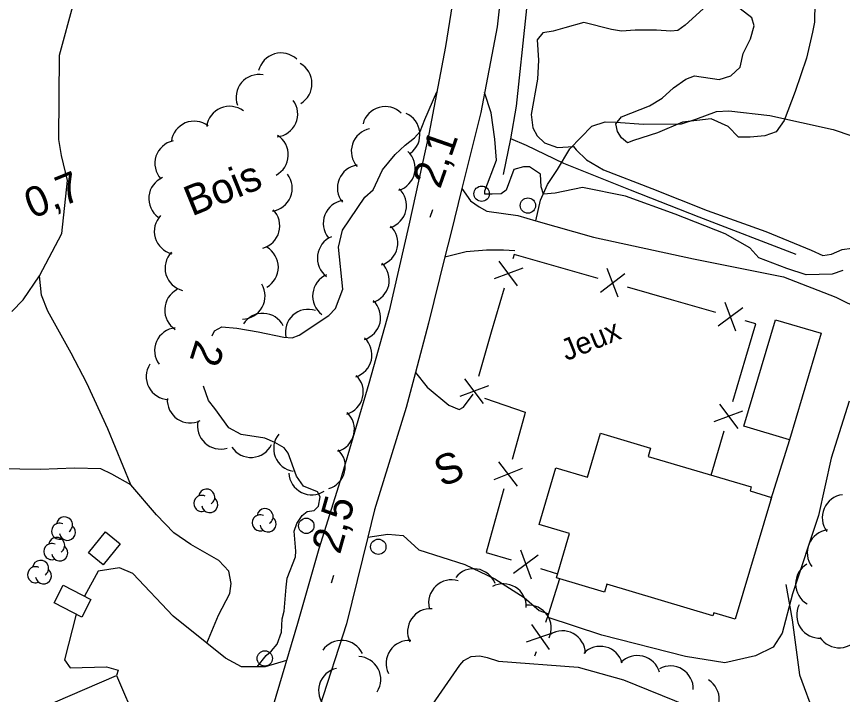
# Model space of a CAD drawing. Extents: x 362852 to 366875, y 5563573 to 5566479.
# Drawn here: x 363544.5 to 363652.3, y 5564486 to 5564574.5 of the extents above; entities that cross this region are included whole.
import ezdxf

# ---------------------------------------------------------------- set-up
doc = ezdxf.new("R2010")
doc.units = 0
for name, color, linetype in [('Niveau 19', 7, 'Continuous'), ('Niveau 2', 7, 'Continuous'), ('Niveau 21', 7, 'Continuous'), ('Niveau 22', 7, 'Continuous'), ('Niveau 3', 7, 'Continuous'), ('Niveau 31', 7, 'Continuous'), ('Niveau 36', 7, 'Continuous'), ('Niveau 37', 7, 'Continuous'), ('Niveau 4', 7, 'Continuous'), ('Niveau 44', 7, 'Continuous'), ('Niveau 52', 7, 'Continuous'), ('Niveau 56', 7, 'Continuous')]:
    doc.layers.add(name, color=color, linetype=linetype)

msp = doc.modelspace()

# ---------------------------------------------------------------- linework, layer by layer
at = {"layer": 'Niveau 19'}
msp.add_line((363645.42, 5564519.26), (363642.92, 5564511.37), dxfattribs=at)
for points in [[(363602.63, 5564552.05), (363603.76, 5564550.47), (363604.9, 5564549.7), (363605.89, 5564549.11), (363609.92, 5564548.55), (363612.27, 5564547.87), (363619.83, 5564545.7), (363632.87, 5564542.91), (363644.61, 5564540.56), (363651.46, 5564537.87), (363654.69, 5564536.28)], [(363600.42, 5564543.15), (363603.2, 5564543.85), (363605.86, 5564544.08), (363608.08, 5564544.08), (363609.52, 5564544)], [(363653.17, 5564524.31), (363650.84, 5564516.88), (363649.18, 5564509.41), (363645.79, 5564499.17), (363644.44, 5564494.02), (363643.28, 5564492.19), (363640.96, 5564491.07), (363636.96, 5564490.14), (363631.82, 5564490.97), (363620.88, 5564493.77), (363613.77, 5564496.12)], [(363579.73, 5564490.46), (363576.93, 5564489.62), (363573.85, 5564489.63), (363571.78, 5564490.76), (363569.32, 5564492.73), (363564.94, 5564496.23), (363559.67, 5564501.84), (363557.93, 5564502.56), (363555.15, 5564502.14), (363553.37, 5564498.84)], [(363552.27, 5564496.5), (363550.74, 5564490.57), (363551.5, 5564489.51), (363556.22, 5564489.62), (363557.74, 5564489.2), (363557.52, 5564488.5)]]:
    msp.add_lwpolyline(points, dxfattribs=at)
at = {"layer": 'Niveau 2'}
for points in [[(363648.69, 5564576.37), (363648.65, 5564573.78), (363648.39, 5564572.48), (363647.62, 5564569.08), (363646.12, 5564564.75), (363644.7, 5564560.96), (363643.64, 5564559.45), (363642.16, 5564558.95), (363640.28, 5564558.79), (363638.73, 5564558.77), (363637.4, 5564560.15), (363635.16, 5564561.15), (363631.45, 5564560.73), (363628.15, 5564559.34), (363625.05, 5564558.35), (363624.26, 5564558.02), (363623.47, 5564558.69), (363622.93, 5564559.53), (363622.71, 5564560.5), (363623.45, 5564561.44), (363627.11, 5564562.85), (363628.76, 5564563.86), (363630.25, 5564565.23), (363631.85, 5564566.35), (363632.99, 5564566.76), (363636.2, 5564566.29), (363637.75, 5564566.76), (363638.97, 5564567.89), (363639.35, 5564569.68), (363640.3, 5564571.59), (363640.77, 5564573.29), (363640.46, 5564574.35), (363638.41, 5564575.94)], [(363634.14, 5564575.52), (363631.77, 5564573.4), (363630.82, 5564572.68), (363629.91, 5564572.61), (363628.03, 5564572.76), (363625.23, 5564572.72), (363623.46, 5564572.6), (363622.18, 5564572.81), (363618.53, 5564573.73), (363616.06, 5564573.06), (363614.55, 5564572.62), (363613.21, 5564572.37), (363612.46, 5564571.49), (363612.64, 5564568.81), (363612.48, 5564566.36), (363611.66, 5564561.75), (363611.9, 5564559.97), (363612.46, 5564558.95), (363613.41, 5564558.03), (363615.1, 5564557.43), (363617.18, 5564557.55), (363617.54, 5564557.14), (363618.91, 5564555.83), (363621.1, 5564554.49), (363627.44, 5564552.08), (363634.66, 5564549.22), (363642.32, 5564546.48), (363648.24, 5564544.02), (363649.73, 5564543.33), (363650.9, 5564543.51), (363652.29, 5564544.09)], [(363570.03, 5564532.82), (363570.03, 5564532.85), (363570.33, 5564533.48), (363571.29, 5564534.01), (363573.25, 5564533.83), (363576.02, 5564533.36), (363579.39, 5564532.65), (363580.47, 5564532.6), (363581.4, 5564532.93), (363585.27, 5564535.5), (363586.14, 5564536.42), (363586.61, 5564537.69), (363587.08, 5564538.95), (363586.53, 5564544.43), (363587.04, 5564546.65), (363589.94, 5564550.94), (363591.04, 5564551.9), (363592.27, 5564554.49), (363593.93, 5564556.5), (363595.23, 5564557.74), (363596.46, 5564558.69), (363597.19, 5564559.5), (363597.78, 5564561.06), (363599.36, 5564564.68)], [(363652.37, 5564541.36), (363650.99, 5564540.91), (363647.59, 5564540.8), (363645.06, 5564541.61), (363641.39, 5564543.02), (363640.21, 5564544.34), (363637.02, 5564546.14), (363630.48, 5564548.72), (363623.98, 5564551.07), (363618.36, 5564552.22), (363614.79, 5564551.47), (363613.28, 5564551.33), (363613, 5564552.29), (363612.88, 5564553.93), (363611.46, 5564554.9), (363610.66, 5564554.88), (363609.42, 5564554.54), (363608.42, 5564551.86), (363607.74, 5564551.39), (363606.57, 5564551.34), (363605.64, 5564551.32), (363605.64, 5564551.76), (363607.15, 5564555.78), (363606.94, 5564558.51), (363606.44, 5564561.94), (363605.6, 5564564.62)], [(363652.29, 5564544.09), (363653.52, 5564544.29)], [(363575.9, 5564489.62), (363577.09, 5564491.12), (363577.78, 5564491.72), (363578.53, 5564492.6), (363579.07, 5564494.15), (363579.16, 5564495.88), (363579.41, 5564496.92), (363579.67, 5564500.04), (363579.8, 5564501.22), (363580.89, 5564504), (363580.96, 5564504.72), (363580.75, 5564507.33), (363581.07, 5564508.34), (363581.76, 5564509.38), (363582.42, 5564509.91), (363583.36, 5564510.06), (363583.89, 5564510.59), (363584.12, 5564511.82), (363583.78, 5564512.49), (363581.97, 5564513.23), (363581.04, 5564514.54), (363579.97, 5564517.53), (363579.42, 5564518.24), (363578.2, 5564518.92), (363576.89, 5564519.5), (363573.81, 5564519.96), (363572.19, 5564520.85), (363570.38, 5564523.35), (363569.57, 5564524.39), (363568.88, 5564526.28)], [(363593.5, 5564453.65), (363596.22, 5564458.49), (363596.82, 5564460.8), (363597.33, 5564465.53), (363596.99, 5564466.94), (363596.2, 5564468.37), (363595.2, 5564470.01), (363594.48, 5564471.71), (363594.13, 5564473.76), (363594.34, 5564475.47), (363594.77, 5564477.15), (363596.97, 5564481.58), (363598.06, 5564483.61), (363602.38, 5564489.87), (363602.88, 5564490.45), (363603.85, 5564490.98), (363604.99, 5564491.09), (363605.91, 5564490.85), (363607.43, 5564490.36), (363617.82, 5564489.59), (363623.71, 5564487.94), (363632, 5564484.59), (363636.24, 5564482.99)]]:
    msp.add_lwpolyline(points, dxfattribs=at)
at = {"layer": 'Niveau 21'}
for points in [[(363608.72, 5564586.66), (363607.24, 5564573.19), (363605.1, 5564562.01), (363602.63, 5564552.05), (363601.18, 5564546.19), (363600.42, 5564543.15), (363598.26, 5564534.5), (363596.56, 5564528.05), (363595.36, 5564523.5), (363591.23, 5564510.12), (363590.36, 5564506.55), (363587.58, 5564495.23), (363584.03, 5564484.35), (363580.8, 5564474.98), (363580.45, 5564473.96), (363577.89, 5564464.65), (363575.04, 5564455.35), (363572.59, 5564446.77), (363569.61, 5564437.08), (363567.7, 5564430.55), (363567.57, 5564430.1), (363564.97, 5564422.33)], [(363602.17, 5564581.28), (363600.47, 5564570.6), (363598.32, 5564559.16), (363595.71, 5564547.28), (363593.13, 5564536.11), (363590.49, 5564526.6), (363586.74, 5564513.93), (363583.96, 5564505.05), (363581.16, 5564495.29), (363577.99, 5564484.57), (363576.41, 5564479.75), (363575.27, 5564476.3), (363573.59, 5564470.75), (363572.82, 5564468.22), (363570.2, 5564460.02), (363569.88, 5564459), (363568.3, 5564453.86), (363565.64, 5564445.05), (363564.24, 5564438.77), (363562.89, 5564434.15), (363562.03, 5564431.67), (363560.11, 5564426.13), (363558.38, 5564420.95)]]:
    msp.add_lwpolyline(points, dxfattribs=at)
at = {"layer": 'Niveau 22'}
for points in [[(363543.86, 5564536.02), (363545.36, 5564537.53), (363547.49, 5564540.68), (363550.42, 5564546.18), (363551.13, 5564553.13), (363550.36, 5564556.39), (363550.03, 5564558.45), (363550.11, 5564569.46), (363551.99, 5564576.34), (363556.25, 5564584.72), (363560.99, 5564592.42), (363565.15, 5564597.05)], [(363612.27, 5564547.87), (363612.91, 5564550.56), (363613.8, 5564552.61), (363615.11, 5564554.55), (363616.73, 5564557.24), (363619.59, 5564560.19), (363621.32, 5564560.79), (363622.71, 5564560.75), (363626.36, 5564560.47), (363631.29, 5564560.53), (363633.17, 5564561.13), (363635.87, 5564562.14), (363637.5, 5564562.2), (363642.84, 5564561.62), (363651.12, 5564559.77), (363660.86, 5564556.47), (363670.25, 5564553.52), (363671.96, 5564553.61), (363674.37, 5564554.29)], [(363569.32, 5564492.73), (363570.84, 5564496.38), (363572.33, 5564499.2), (363572.5, 5564500.52), (363572.2, 5564502.13), (363570.89, 5564503.53), (363567.23, 5564505.62), (363565.02, 5564507.14), (363562.78, 5564509.47), (363559.42, 5564513.39), (363556.4, 5564520.71), (363553.68, 5564526.66), (363551.61, 5564530.56), (363548.58, 5564536.06), (363547.73, 5564538.15), (363547.49, 5564540.68)], [(363559.42, 5564513.39), (363556.92, 5564514.78), (363555.49, 5564515.5), (363552.07, 5564515.57), (363547.6, 5564515.39), (363542.16, 5564515.48), (363540.17, 5564515.15)], [(363644.94, 5564500.39), (363645.75, 5564495.78), (363646.72, 5564488.61), (363648.66, 5564483.3), (363650.56, 5564480.72), (363654.36, 5564477.42)]]:
    msp.add_lwpolyline(points, dxfattribs=at)
at = {"layer": 'Niveau 3'}
for p, q in [((363598.49, 5564548.35), (363598.84, 5564549.34)), ((363585.62, 5564500.61), (363585.9, 5564501.61))]:
    msp.add_line(p, q, dxfattribs=at)
at = {"layer": 'Niveau 31'}
for points in [[(363649.55, 5564533.17), (363645.42, 5564519.26), (363639.42, 5564521.04), (363643.55, 5564534.95), (363649.55, 5564533.17)], [(363640.4, 5564513.12), (363640.25, 5564512.59), (363643.03, 5564511.76), (363638.32, 5564495.86), (363635.5, 5564496.7), (363635.39, 5564496.31), (363621.55, 5564500.42), (363621.24, 5564499.38), (363614.97, 5564501.24), (363616.69, 5564507.03), (363612.7, 5564508.21), (363614.9, 5564515.62), (363619.02, 5564514.4), (363620.72, 5564520.13), (363627.25, 5564518.19), (363626.93, 5564517.11), (363640.4, 5564513.12)], [(363558.03, 5564505.67), (363555.79, 5564502.93), (363553.87, 5564504.51), (363556.11, 5564507.24), (363558.03, 5564505.67)], [(363550.56, 5564500.28), (363554.17, 5564498.43), (363553, 5564496.13), (363549.39, 5564497.97), (363550.56, 5564500.28)], [(363560.21, 5564482.32), (363550.03, 5564477.9), (363547.35, 5564484.09), (363557.52, 5564488.5), (363560.21, 5564482.32)]]:
    msp.add_lwpolyline(points, dxfattribs=at)
at = {"layer": 'Niveau 36'}
for centre in [(363605.21, 5564551.39), (363611.25, 5564549.85), (363582.32, 5564508.04), (363591.72, 5564505.3), (363576.9, 5564490.73)]:
    msp.add_circle(centre, 1, dxfattribs=at)
at = {"layer": 'Niveau 37'}
for p, q in [((363609.91, 5564539.38), (363607.51, 5564542.58)), ((363610.58, 5564541.68), (363606.84, 5564540.28)), ((363620.4, 5564540.32), (363614.63, 5564541.98)), ((363623.03, 5564537.9), (363621.61, 5564541.64)), ((363620.73, 5564538.56), (363623.92, 5564540.97)), ((363608.15, 5564539.06), (363606.47, 5564533.3)), ((363630.01, 5564537.55), (363624.24, 5564539.21)), ((363635.77, 5564535.89), (363630.01, 5564537.55)), ((363638.41, 5564533.47), (363636.99, 5564537.21)), ((363636.1, 5564534.14), (363639.3, 5564536.55)), ((363606.47, 5564533.3), (363604.79, 5564527.54)), ((363638.01, 5564524.26), (363639.71, 5564530.02)), ((363605.43, 5564524.02), (363603.03, 5564527.22)), ((363606.1, 5564526.32), (363602.35, 5564524.92)), ((363635.57, 5564521.64), (363639.32, 5564523.04)), ((363636.25, 5564523.94), (363638.64, 5564520.73)), ((363610.81, 5564522.49), (363609.2, 5564516.71)), ((363635.18, 5564514.67), (363636.88, 5564520.42)), ((363610.52, 5564515.52), (363606.79, 5564514.06)), ((363609.87, 5564513.21), (363607.44, 5564516.38)), ((363608.12, 5564512.86), (363606.51, 5564507.08)), ((363610.28, 5564504.9), (363611.66, 5564501.14)), ((363612.58, 5564504.21), (363609.36, 5564501.83)), ((363612.89, 5564502.45), (363615.13, 5564501.78)), ((363614.08, 5564491.88), (363611.77, 5564495.14)), ((363614.82, 5564494.16), (363611.04, 5564492.86)), ((363612.32, 5564491.6), (363612.13, 5564491.02))]:
    msp.add_line(p, q, dxfattribs=at)
for points in [[(363614.63, 5564541.98), (363609.44, 5564543.47), (363609.27, 5564542.9)], [(363639.71, 5564530.02), (363641, 5564534.39), (363639.62, 5564534.79)], [(363605.6, 5564524.69), (363610.91, 5564522.86), (363610.81, 5564522.49)], [(363606.51, 5564507.08), (363605.81, 5564504.57), (363609.06, 5564503.6)], [(363615.38, 5564501.12), (363613.92, 5564496.57), (363613.55, 5564495.41)]]:
    msp.add_lwpolyline(points, dxfattribs=at)
at = {"layer": 'Niveau 4'}
msp.add_line((363608.07, 5564553.91), (363609, 5564558.56), dxfattribs=at)
msp.add_lwpolyline([(363646.29, 5564543.44), (363633.59, 5564548.32), (363624.65, 5564551.84), (363615.95, 5564555.34), (363611.08, 5564557.68), (363609, 5564558.56), (363609.76, 5564562.83), (363611.03, 5564574.72), (363612.43, 5564588.17), (363612.79, 5564595.87), (363612.83, 5564596.74), (363613.68, 5564606.45)], dxfattribs=at)
at = {"layer": 'Niveau 44'}
for centre, radius, start, end in [((363579.01, 5564566.76), 3, 46.6458, 166.6238), ((363580.06, 5564565.75), 3, 300.9404, 60.9184), ((363576.14, 5564563.95), 3, 79.7423, 199.7203), ((363572.29, 5564559.8), 3, 52.8219, 172.7999), ((363578.2, 5564561.8), 3, 276.1925, 36.1704), ((363592.63, 5564559.77), 3, 45.7774, 165.7553), ((363594.15, 5564559.11), 3, 306.5806, 66.5585), ((363567.68, 5564557.86), 3, 52.8219, 172.7999), ((363591.19, 5564556.92), 3, 101.5507, 221.5287), ((363576.97, 5564556.47), 3, 297.709, 57.6869), ((363565.55, 5564555.35), 3, 102.1385, 222.1165), ((363593.53, 5564554.72), 3, 286.9933, 46.9712), ((363589.38, 5564552.16), 3, 98.2867, 218.2647), ((363564.75, 5564550.75), 3, 113.9585, 233.9365), ((363577.48, 5564552.09), 3, 277.7723, 37.7503), ((363592.4, 5564549.85), 3, 286.9933, 46.9712), ((363587.53, 5564547.52), 3, 98.2867, 218.2647), ((363575.86, 5564547.18), 3, 284.7514, 44.7293), ((363565.47, 5564546.48), 3, 136.3183, 256.2962), ((363591.27, 5564544.98), 3, 286.9933, 46.9712), ((363586.76, 5564542.99), 3, 112.9037, 232.8817), ((363566.88, 5564541.68), 3, 136.3183, 256.2962), ((363575.67, 5564541.8), 3, 300.0213, 59.9993), ((363590.15, 5564540.1), 3, 286.9963, 46.9743), ((363586.14, 5564538.03), 3, 112.9037, 232.8817), ((363573.93, 5564538.03), 3, 270.9777, 30.9557), ((363566.83, 5564536.21), 3, 117.4489, 237.4269), ((363589.02, 5564535.23), 3, 286.9963, 46.9743), ((363582.58, 5564533.3), 3, 72.1105, 192.0884), ((363576.64, 5564532.78), 3, 27.1589, 147.1369), ((363565.51, 5564530.9), 3, 96.2503, 216.2282), ((363587.89, 5564530.36), 3, 286.9963, 46.9743), ((363564.42, 5564527.51), 3, 147.2421, 267.2201), ((363586.76, 5564525.51), 3, 286.4638, 46.4418), ((363567.17, 5564524.47), 3, 175.9725, 295.9505), ((363585.59, 5564520.65), 3, 286.4638, 46.4418), ((363571.12, 5564521.06), 3, 166.8001, 286.7781), ((363581.06, 5564518.14), 3, 141.1401, 261.118), ((363575.09, 5564519.97), 3, 213.8452, 333.8231), ((363584.41, 5564515.79), 3, 286.4638, 46.4418), ((363583.03, 5564515.08), 3, 183.1613, 303.1393), ((363569.32, 5564511.79), 1.05, 304.3592, 171.8163), ((363652.67, 5564509.12), 3, 96.9164, 216.8943), ((363568.68, 5564510.97), 1.05, 66.2054, 291.894), ((363569.71, 5564510.82), 1.05, 189.0269, 51.7112), ((363576.94, 5564509.25), 1.05, 304.3592, 171.8163), ((363550.75, 5564508.16), 1.05, 304.3592, 171.8163), ((363576.3, 5564508.43), 1.05, 66.2054, 291.894), ((363577.33, 5564508.28), 1.05, 189.0269, 51.7112), ((363550.11, 5564507.34), 1.05, 66.2054, 291.894), ((363551.14, 5564507.19), 1.05, 189.0269, 51.7112), ((363650.71, 5564504.52), 3, 96.9164, 216.8943), ((363549.1, 5564504.67), 1.05, 66.2054, 291.894), ((363549.73, 5564505.49), 1.05, 304.3592, 171.8163), ((363550.13, 5564504.52), 1.05, 189.0269, 51.7112), ((363547.62, 5564502.48), 1.05, 304.3592, 171.8163), ((363546.98, 5564501.66), 1.05, 66.2054, 291.894), ((363604.17, 5564499.44), 3, 21.3451, 141.323), ((363649.19, 5564500.45), 3, 120.2447, 240.2227), ((363548.01, 5564501.51), 1.05, 189.0269, 51.7112), ((363601.29, 5564498), 3, 73.3152, 193.2931), ((363608.04, 5564497.48), 3, 358.48, 118.458), ((363598.54, 5564494.23), 3, 85.9978, 205.9758), ((363611.3, 5564494.69), 3, 335.0134, 94.9913), ((363649.34, 5564496.38), 3, 153.3104, 273.2883), ((363615.76, 5564491.33), 3, 1.933, 121.911), ((363586.93, 5564490.09), 3, 25.4701, 145.448), ((363595.74, 5564490.09), 3, 85.9978, 205.9758), ((363651.89, 5564495.12), 3, 213.0047, 332.9827), ((363620.69, 5564489.31), 3, 15.9344, 135.9124), ((363589.04, 5564487.98), 3, 327.6529, 87.6309), ((363625.54, 5564488.1), 3, 15.9344, 135.9124), ((363629.84, 5564486.75), 3, 358.3441, 118.3221), ((363586.92, 5564486.51), 3, 102.9618, 222.9398), ((363633.23, 5564485.39), 3, 297.5987, 57.5767)]:
    msp.add_arc(centre, radius, start, end, dxfattribs=at)
at = {"layer": 'Niveau 52'}
for points in [[(363596.56, 5564528.05), (363598.1, 5564526.16), (363600.91, 5564523.77), (363602.29, 5564523.23), (363602.83, 5564523.52), (363604.11, 5564525.21)], [(363590.36, 5564506.55), (363592.97, 5564506.95), (363594.95, 5564506.78), (363596.99, 5564504.89), (363603.01, 5564502.99), (363606.91, 5564501.13), (363610.77, 5564498.7), (363612.73, 5564497.01), (363613.92, 5564496.57)]]:
    msp.add_lwpolyline(points, dxfattribs=at)

# ---------------------------------------------------------------- texts
at = {"layer": 'Niveau 2'}
msp.add_text('2', height=3.93, rotation=252.3063, dxfattribs=at).set_placement((363567.94, 5564532.48))
at = {"layer": 'Niveau 3'}
for s, rotation, p in [('2,1  ', 70.7604, (363599.78, 5564551.9)), ('0,7  ', 22.09, (363546.54, 5564548.08)), ('2,5  ', 74.1327, (363586.71, 5564504.21))]:
    msp.add_text(s, height=3.93, rotation=rotation, dxfattribs=at).set_placement(p)
at = {"layer": 'Niveau 44'}
msp.add_text('Bois', height=3.93, rotation=22.09, dxfattribs=at).set_placement((363567.38, 5564548.41))
at = {"layer": 'Niveau 52'}
msp.add_text('S', height=3.93, rotation=22.09, dxfattribs=at).set_placement((363600.01, 5564513.06))
at = {"layer": 'Niveau 56'}
msp.add_text('Jeux', height=2.81, rotation=22.09, dxfattribs=at).set_placement((363616.26, 5564529.52))

doc.saveas('drawing.dxf')
